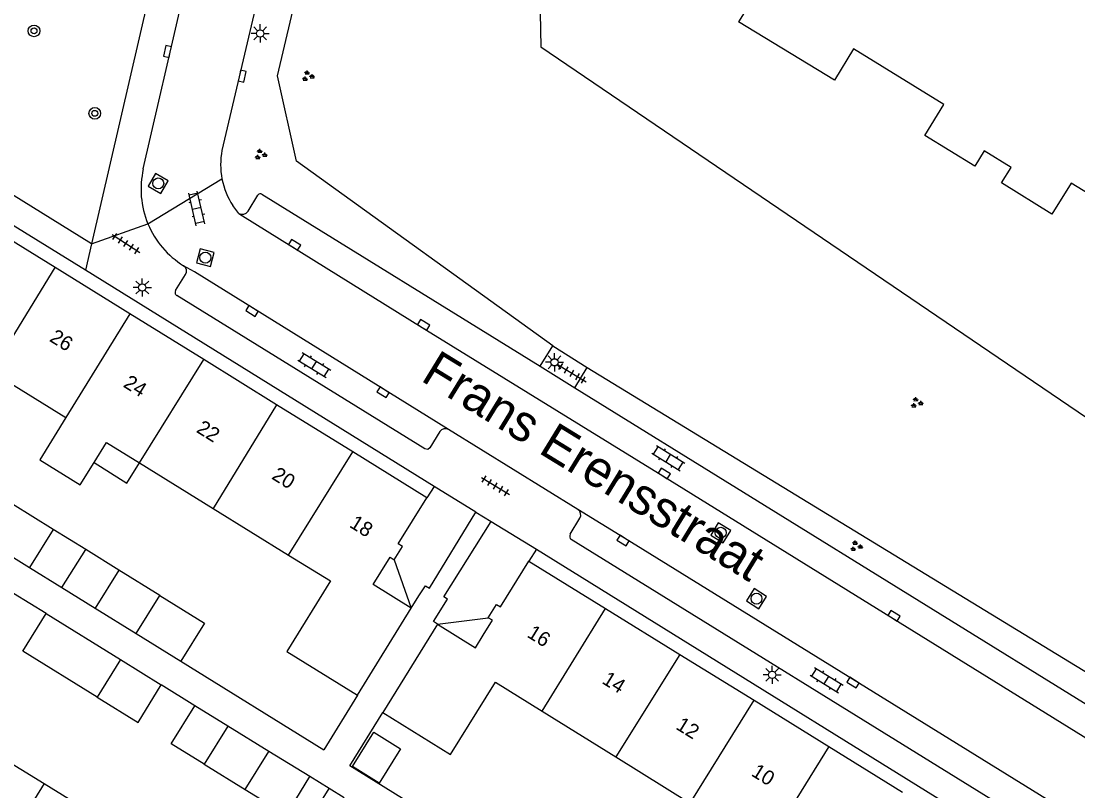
# Model space of a CAD drawing. Extents: x 128999 to 131010, y 395498 to 399007.
# Drawn here: x 130564.2 to 130636.7, y 398371.2 to 398424 of the extents above; entities that cross this region are included whole.
import ezdxf

# ---------------------------------------------------------------- set-up
doc = ezdxf.new("R2010")
doc.units = 0
for name, color, linetype in [('gg-afsc-erfafscheiding', 7, 'Continuous'), ('gg-afsc-hekwerk', 7, 'Continuous'), ('gg-anno-huisnummerreeks BGT', 7, 'Continuous'), ('gg-anno-openbare ruimte label', 7, 'Continuous'), ('gg-bbg-gedigitaliseerde bebouwing', 7, 'Continuous'), ('gg-bbg-gedigitaliseerde bijgebouw', 7, 'Continuous'), ('gg-bbg-hoofdgebouw', 7, 'Continuous'), ('gg-bbg-luifel en loopbrug', 7, 'Continuous'), ('gg-bbg-tussenscheiding', 7, 'Continuous'), ('gg-knt-verharding', 7, 'Continuous'), ('gg-knt-verharding nz', 7, 'Continuous'), ('gt-grn-groengrens', 7, 'Continuous'), ('gt-grn-weggrens', 7, 'Continuous'), ('gt-symb-boom', 7, 'Continuous'), ('gt-symb-groenvak', 7, 'Continuous'), ('gt-symb-klinker verharding', 7, 'Continuous'), ('gt-symb-kolk', 7, 'Continuous'), ('gt-symb-lichtmast', 7, 'Continuous'), ('gt-symb-rioolschacht', 7, 'Continuous'), ('gt-symb-tegel verharding', 7, 'Continuous')]:
    doc.layers.add(name, color=color, linetype=linetype)

# ---------------------------------------------------------------- blocks, each defined once
blk = doc.blocks.new('gt0-GRVAK')
at = {"layer": 'gt-symb-groenvak'}
for p, q in [((-0.11, 0.189), (-0.228, 0.24)), ((-0.182, 0.153), (0.088, 0.153)), ((-0.091, 0.211), (-0.156, 0.322)), ((-0.047, 0.214), (-0.047, 0.393)), ((-0.004, 0.211), (0.061, 0.322)), ((0.015, 0.189), (0.133, 0.24)), ((0.262, -0.052), (0.197, 0.059)), ((0.305, -0.049), (0.305, 0.13)), ((0.349, -0.052), (0.414, 0.059)), ((-0.245, -0.228), (-0.363, -0.177)), ((-0.318, -0.264), (-0.047, -0.264)), ((-0.226, -0.206), (-0.291, -0.095)), ((-0.183, -0.203), (-0.183, -0.024)), ((-0.139, -0.206), (-0.074, -0.095)), ((-0.12, -0.228), (-0.002, -0.177)), ((0.243, -0.074), (0.125, -0.023)), ((0.17, -0.11), (0.441, -0.11)), ((0.368, -0.074), (0.486, -0.023))]:
    blk.add_line(p, q, dxfattribs=at)
blk = doc.blocks.new('gt0-TEG1')
at = {"layer": 'gt-symb-tegel verharding'}
for p, q in [((-1.125, 0), (1.125, 0)), ((-0.9, -0.25), (-0.9, 0.25)), ((-0.45, -0.25), (-0.45, 0.25)), ((0, -0.25), (0, 0.25)), ((0.45, -0.25), (0.45, 0.25)), ((0.9, -0.25), (0.9, 0.25))]:
    blk.add_line(p, q, dxfattribs=at)
blk = doc.blocks.new('gt0-KL1')
at = {"layer": 'gt-symb-klinker verharding'}
for p, q in [((-1.15, 0.3), (1.15, 0.3)), ((-1, -0.3), (-1, 0.3)), ((-0.5, 0.3), (-0.5, 0.45)), ((0, -0.3), (0, 0.3)), ((0.5, 0.3), (0.5, 0.45)), ((1, -0.3), (1, 0.3)), ((-1.15, -0.3), (1.15, -0.3)), ((-0.5, -0.45), (-0.5, -0.3)), ((0.5, -0.45), (0.5, -0.3))]:
    blk.add_line(p, q, dxfattribs=at)
blk = doc.blocks.new('gt0-KOLK')
at = {"layer": 'gt-symb-kolk'}
blk.add_lwpolyline([(0, 0), (0.375, 0), (0.375, 0.4), (-0.375, 0.4), (-0.375, 0), (0, 0)], dxfattribs=at)
blk = doc.blocks.new('gt0-LMAST')
at = {"layer": 'gt-symb-lichtmast'}
for p, q in [((-0.182, 0.173), (-0.447, 0.438)), ((-0.005, 0.246), (-0.005, 0.621)), ((0.172, 0.173), (0.437, 0.438)), ((-0.255, -0.004), (-0.63, -0.004)), ((-0.182, -0.181), (-0.447, -0.446)), ((-0.005, -0.254), (-0.005, -0.629)), ((0.437, -0.446), (0.172, -0.181)), ((0.245, -0.004), (0.62, -0.004))]:
    blk.add_line(p, q, dxfattribs=at)
blk.add_circle((-0.005, -0.004), 0.25, dxfattribs=at)
blk = doc.blocks.new('gt0-RS')
at = {"layer": 'gt-symb-rioolschacht'}
blk.add_lwpolyline([(-0.5, -0.5), (0.5, -0.5), (0.5, 0.5), (-0.5, 0.5)], close=True, dxfattribs=at)
blk.add_circle((0, 0), 0.375, dxfattribs=at)
blk = doc.blocks.new('gt0-BOOM')
at = {"layer": 'gt-symb-boom'}
for radius in [0.4, 0.2]:
    blk.add_circle((0, 0), radius, dxfattribs=at)

msp = doc.modelspace()

# ---------------------------------------------------------------- linework, layer by layer
at = {"layer": 'gg-afsc-erfafscheiding'}
for p, q in [((130565.893, 398383.321), (130563.668, 398384.696)), ((130575.152, 398380.04), (130584.955, 398373.969)), ((130576.112, 398376.996), (130573.807, 398378.427)), ((130587.277, 398377.722), (130584.955, 398373.969)), ((130586.744, 398372.861), (130589.028, 398376.537)), ((130596.811, 398366.656), (130586.744, 398372.861)), ((130585.321, 398371.312), (130584.014, 398372.126))]:
    msp.add_line(p, q, dxfattribs=at)
at = {"layer": 'gg-afsc-hekwerk'}
msp.add_lwpolyline([(130599.66, 398432.676), (130599.867, 398422.218), (130648.818, 398388.982), (130671.639, 398424.953)], dxfattribs=at)
at = {"layer": 'gg-bbg-gedigitaliseerde bebouwing'}
for p, q in [((130562.141, 398399.937), (130567.255, 398396.779)), ((130572.31, 398393.657), (130577.365, 398390.535)), ((130577.365, 398390.535), (130582.545, 398387.336)), ((130599.964, 398376.616), (130605.007, 398373.479)), ((130560.656, 398374.785), (130565.758, 398371.657)), ((130605.007, 398373.479), (130610.123, 398370.295)), ((130565.758, 398371.657), (130570.855, 398368.532))]:
    msp.add_line(p, q, dxfattribs=at)
for points in [[(130567.255, 398396.779), (130565.464, 398393.868), (130568.237, 398392.145), (130569.19, 398393.677)], [(130569.19, 398393.677), (130570.046, 398395.055), (130572.31, 398393.657)], [(130582.545, 398387.336), (130585.414, 398385.565), (130582.422, 398380.722), (130587.277, 398377.722)], [(130589.028, 398376.537), (130593.67, 398373.645), (130596.762, 398378.608), (130599.964, 398376.616)]]:
    msp.add_lwpolyline(points, dxfattribs=at)
at = {"layer": 'gg-bbg-gedigitaliseerde bijgebouw'}
for p, q in [((130566.391, 398389.09), (130563.586, 398390.828)), ((130566.391, 398389.09), (130564.769, 398386.471)), ((130561.969, 398388.205), (130564.769, 398386.471)), ((130570.894, 398386.301), (130569.272, 398383.682)), ((130573.7, 398384.564), (130570.894, 398386.301)), ((130565.893, 398383.321), (130570.998, 398380.164)), ((130569.272, 398383.682), (130572.088, 398381.938)), ((130572.088, 398381.938), (130575.152, 398380.04)), ((130570.998, 398380.164), (130573.807, 398378.427)), ((130578.368, 398375.595), (130576.756, 398372.972)), ((130581.191, 398373.861), (130578.368, 398375.595)), ((130584.014, 398372.126), (130581.191, 398373.861)), ((130576.756, 398372.972), (130579.565, 398371.246))]:
    msp.add_line(p, q, dxfattribs=at)
for points in [[(130573.7, 398384.564), (130576.775, 398382.66), (130575.152, 398380.04)], [(130569.404, 398377.576), (130564.303, 398380.73), (130565.893, 398383.321)], [(130569.404, 398377.576), (130572.208, 398375.842), (130573.807, 398378.427)], [(130586.937, 398372.828), (130588.397, 398375.177), (130590.229, 398374.039), (130588.769, 398371.69), (130586.937, 398372.828)], [(130579.565, 398371.246), (130582.403, 398369.503), (130584.014, 398372.126)]]:
    msp.add_lwpolyline(points, dxfattribs=at)
at = {"layer": 'gg-bbg-hoofdgebouw'}
for p, q in [((130566.526, 398407.057), (130561.389, 398410.239)), ((130571.638, 398403.891), (130566.526, 398407.057)), ((130576.716, 398400.746), (130571.638, 398403.891)), ((130581.727, 398397.642), (130576.716, 398400.746)), ((130586.949, 398394.407), (130581.727, 398397.642)), ((130592.03, 398391.26), (130586.949, 398394.407)), ((130599.05, 398386.92), (130604.309, 398383.668)), ((130587.277, 398377.722), (130590.965, 398383.695)), ((130604.309, 398383.668), (130609.404, 398380.518)), ((130592.772, 398382.59), (130589.028, 398376.537)), ((130609.404, 398380.518), (130614.504, 398377.365)), ((130614.504, 398377.365), (130619.648, 398374.184)), ((130619.648, 398374.184), (130624.707, 398371.056))]:
    msp.add_line(p, q, dxfattribs=at)
for points in [[(130611.295, 398437.202), (130607.269, 398430.661), (130614.754, 398426.055), (130613.44, 398423.92)], [(130642.46, 398409.08), (130636.27, 398412.85), (130634.95, 398410.73), (130631.5, 398412.87), (130632.16, 398413.93), (130630.31, 398415.07), (130629.67, 398414.01), (130626.23, 398416.12), (130627.54, 398418.25), (130621.33, 398422.06), (130620.03, 398419.92), (130613.44, 398423.92)], [(130589.8, 398387.01), (130590.37, 398387.93), (130590.08, 398388.11), (130592.03, 398391.26)], [(130588.87, 398386.15), (130589.51, 398387.19), (130589.8, 398387.01)], [(130596.26, 398383.03), (130596.82, 398383.94), (130597.1, 398383.77), (130599.05, 398386.92)], [(130590.965, 398383.695), (130588.352, 398385.313), (130588.87, 398386.15)], [(130592.772, 398382.59), (130595.368, 398380.975), (130595.9, 398381.83)], [(130595.9, 398381.83), (130596.54, 398382.86), (130596.26, 398383.03)]]:
    msp.add_lwpolyline(points, dxfattribs=at)
at = {"layer": 'gg-bbg-luifel en loopbrug'}
for p, q in [((130568.615, 398387.713), (130566.391, 398389.09)), ((130566.989, 398385.096), (130568.615, 398387.713)), ((130570.894, 398386.301), (130568.615, 398387.713)), ((130589.8, 398387.01), (130590.965, 398383.695)), ((130564.769, 398386.471), (130566.989, 398385.096)), ((130566.989, 398385.096), (130569.272, 398383.682)), ((130592.772, 398382.59), (130596.26, 398383.03)), ((130578.368, 398375.595), (130576.112, 398376.996)), ((130586.365, 398370.661), (130585.321, 398371.312))]:
    msp.add_line(p, q, dxfattribs=at)
for points in [[(130569.19, 398393.677), (130571.449, 398392.272), (130572.31, 398393.657)], [(130576.756, 398372.972), (130574.488, 398374.381), (130576.112, 398376.996)], [(130586.365, 398370.661), (130584.478, 398367.622), (130583.433, 398368.272), (130585.321, 398371.312)]]:
    msp.add_lwpolyline(points, dxfattribs=at)
at = {"layer": 'gg-bbg-tussenscheiding'}
for p, q in [((130562.141, 398399.937), (130566.526, 398407.057)), ((130571.638, 398403.891), (130567.255, 398396.779)), ((130572.31, 398393.657), (130576.716, 398400.746)), ((130581.727, 398397.642), (130577.365, 398390.535)), ((130582.545, 398387.336), (130586.949, 398394.407)), ((130572.088, 398381.938), (130573.7, 398384.564)), ((130599.964, 398376.616), (130604.309, 398383.668)), ((130609.404, 398380.518), (130605.007, 398373.479)), ((130570.998, 398380.164), (130569.404, 398377.576)), ((130610.123, 398370.295), (130614.504, 398377.365)), ((130619.648, 398374.184), (130615.239, 398367.113)), ((130579.565, 398371.246), (130581.191, 398373.861)), ((130565.758, 398371.657), (130560.496, 398363.115))]:
    msp.add_line(p, q, dxfattribs=at)
at = {"layer": 'gg-knt-verharding'}
for p, q in [((130581.639, 398430.771), (130577.972, 398415.103)), ((130572.573, 398413.829), (130575.919, 398428.347)), ((130573.541, 398428.205), (130569.012, 398408.681)), ((130568.592, 398406.873), (130551.476, 398417.466)), ((130579.765, 398410.926), (130580.442, 398412.037)), ((130580.712, 398412.107), (130599.818, 398400.29)), ((130579.14, 398410.781), (130578.713, 398411.324)), ((130592.547, 398392.047), (130568.592, 398406.873)), ((130574.787, 398405.478), (130575.473, 398406.574)), ((130599.818, 398400.29), (130600.679, 398401.681)), ((130600.679, 398401.681), (130603.057, 398400.21)), ((130599.818, 398400.29), (130602.196, 398398.819)), ((130602.196, 398398.819), (130603.057, 398400.21)), ((130602.196, 398398.819), (130641.965, 398374.221)), ((130602.41, 398390.457), (130593.516, 398395.954)), ((130592.547, 398392.047), (130592.03, 398391.26)), ((130595.407, 398390.285), (130592.547, 398392.047)), ((130601.881, 398388.757), (130602.548, 398389.871)), ((130596.444, 398389.64), (130599.568, 398387.734)), ((130637.731, 398366.287), (130601.959, 398388.409)), ((130599.568, 398387.734), (130599.05, 398386.92))]:
    msp.add_line(p, q, dxfattribs=at)
for points in [[(130569.012, 398408.681), (130543.89, 398424.257), (130544.056, 398424.52), (130543.823, 398424.667)], [(130592.931, 398395.813), (130592.252, 398394.7), (130592.101, 398394.582), (130591.911, 398394.614), (130574.867, 398405.143)], [(130590.965, 398383.695), (130591.49, 398384.53), (130591.955, 398385.226), (130592.211, 398385.069), (130595.407, 398390.285)], [(130592.772, 398382.59), (130592.505, 398382.773), (130593.459, 398384.299), (130593.204, 398384.458), (130596.444, 398389.64)], [(130599.568, 398387.734), (130637.499, 398364.227), (130637.589, 398364.372), (130640.998, 398362.255), (130641.349, 398361.859), (130641.689, 398360.814), (130641.797, 398359.77), (130641.65, 398358.774), (130641.344, 398357.968)]]:
    msp.add_lwpolyline(points, dxfattribs=at)
for centre, radius, start, end in [((130582.991, 398414.127), 5.113, 168.99606, 191.12075), ((130578.58, 398412.44), 6.166, 166.97664, 202.65142), ((130582.999, 398414.126), 5.121, 191.0898, 213.17476), ((130580.618, 398411.913), 0.216, 64.21028, 144.85863), ((130579.371, 398411.205), 0.482, 241.3852, 324.7379), ((130578.587, 398412.435), 6.17, 202.59164, 238.23914), ((130575.084, 398406.811), 0.455, 328.57452, 56.00917), ((130574.983, 398405.348), 0.236, 146.45411, 240.40794), ((130593.302, 398395.556), 0.452, 61.76906, 145.33351), ((130602.183, 398390.094), 0.428, 328.57659, 57.92625), ((130602.107, 398388.625), 0.262, 149.72439, 235.54233)]:
    msp.add_arc(centre, radius, start, end, dxfattribs=at)
at = {"layer": 'gg-knt-verharding nz'}
for points in [[(130579.14, 398410.781), (130579.391, 398410.608), (130591.72, 398402.956), (130608.231, 398392.763), (130637.108, 398374.903), (130641.448, 398372.196)], [(130593.516, 398395.954), (130576.081, 398406.759), (130575.339, 398407.189)], [(130639.321, 398367.648), (130605.62, 398388.501), (130602.41, 398390.457)]]:
    msp.add_lwpolyline(points, dxfattribs=at)
at = {"layer": 'gt-grn-groengrens'}
for points in [[(130600.679, 398401.681), (130583.088, 398414.357), (130581.774, 398420.216), (130583.619, 398427.991), (130584.91, 398431.61)], [(130603.057, 398400.21), (130638.857, 398378.353), (130643.964, 398375.13)]]:
    msp.add_lwpolyline(points, dxfattribs=at)
at = {"layer": 'gt-grn-weggrens'}
for p, q in [((130572.89, 398410.065), (130577.974, 398413.141)), ((130569.012, 398408.681), (130572.89, 398410.065)), ((130569.012, 398408.681), (130568.592, 398406.873)), ((130595.407, 398390.285), (130596.444, 398389.64))]:
    msp.add_line(p, q, dxfattribs=at)

# ---------------------------------------------------------------- block references
at = {"layer": 'gt-symb-boom'}
for p in [(130565.068, 398423.303), (130569.241, 398417.644)]:
    msp.add_blockref('gt0-BOOM', p, dxfattribs=at)
at = {"layer": 'gt-symb-groenvak'}
for p in [(130583.86, 398420.196), (130580.611, 398414.818), (130621.502, 398387.931)]:
    msp.add_blockref('gt0-GRVAK', p, dxfattribs=at)
at = {"layer": 'gt-symb-groenvak', "rotation": 0.7448031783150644}
msp.add_blockref('gt0-GRVAK', (130625.656, 398397.773), dxfattribs=at)
at = {"layer": 'gt-symb-klinker verharding'}
for p, rotation in [((130576.242, 398411.121), 103.17492660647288), ((130584.308, 398400.367), -31.750196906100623), ((130608.618, 398393.981), -31.750196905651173), ((130619.485, 398378.745), -31.750196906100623)]:
    msp.add_blockref('gt0-KL1', p, dxfattribs=dict(at, rotation=rotation))
at = {"layer": 'gt-symb-kolk'}
for p, rotation in [((130574.425, 398421.85), 77.00114915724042), ((130579.168, 398420.249), -103.19846814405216), ((130582.85, 398408.457), -31.881351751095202), ((130580.139, 398404.249), 148.2307173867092), ((130591.72, 398402.956), -31.805222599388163), ((130589.141, 398398.674), 148.12550111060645), ((130608.231, 398392.763), -31.69315004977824), ((130605.62, 398388.501), 148.27776994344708), ((130624.011, 398382.993), -31.76503418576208), ((130621.396, 398378.748), 148.25979789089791)]:
    msp.add_blockref('gt0-KOLK', p, dxfattribs=dict(at, rotation=rotation))
at = {"layer": 'gt-symb-lichtmast'}
for p in [(130580.597, 398423.132), (130572.504, 398405.698), (130600.811, 398400.563), (130615.752, 398379.119)]:
    msp.add_blockref('gt0-LMAST', p, dxfattribs=at)
at = {"layer": 'gt-symb-rioolschacht'}
for p, rotation in [((130573.599, 398412.838), 59.877750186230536), ((130576.832, 398407.742), -14.644979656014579), ((130612.213, 398388.862), -31.370652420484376), ((130614.674, 398384.341), 147.90821981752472)]:
    msp.add_blockref('gt0-RS', p, dxfattribs=dict(at, rotation=rotation))
at = {"layer": 'gt-symb-tegel verharding'}
for p, rotation in [((130571.378, 398408.711), -32.87978190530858), ((130602.009, 398399.806), -31.05216071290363), ((130596.743, 398392.076), -31.38612476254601)]:
    msp.add_blockref('gt0-TEG1', p, dxfattribs=dict(at, rotation=rotation))

# ---------------------------------------------------------------- texts
at = {"layer": 'gg-anno-huisnummerreeks BGT'}
for s, rotation, p in [('26', 328.2, (130566.068, 398402.048)), ('24', 328.2, (130571.132, 398398.912)), ('22', 328.2, (130576.149, 398395.804)), ('20', 328.2, (130581.324, 398392.599)), ('18', 328.2, (130586.661, 398389.293)), ('16', 328.3, (130598.853, 398381.751)), ('14', 328.3, (130603.999, 398378.569)), ('12', 328.3, (130609.069, 398375.434)), ('10', 328.3, (130614.249, 398372.231))]:
    msp.add_text(s, height=1, rotation=rotation, dxfattribs=at).set_placement(p)
at = {"layer": 'gg-anno-openbare ruimte label'}
msp.add_text('Frans Erensstraat', height=2.5, rotation=328.5, dxfattribs=at).set_placement((130591.543, 398399.343))

doc.saveas('drawing.dxf')
